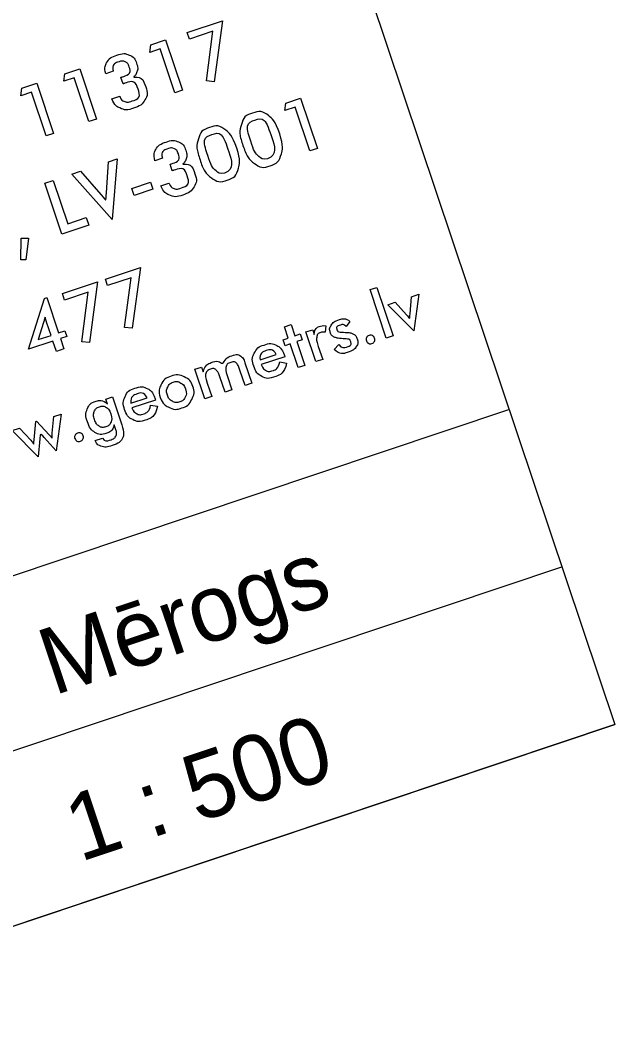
# Model space of a CAD drawing. Extents: x 469981 to 472086, y 246785 to 247785.
# Drawn here: x 472077.21 to 472086.15, y 247500.39 to 247515.69 of the extents above; entities that cross this region are included whole.
import ezdxf

# ---------------------------------------------------------------- set-up
doc = ezdxf.new("R2010")
doc.units = 0
doc.layers.add('RAMI_PLAN_####_TKST_#', color=7, linetype='Continuous')

msp = doc.modelspace()

# ---------------------------------------------------------------- linework, layer by layer
at = {"layer": 'RAMI_PLAN_####_TKST_#'}
msp.add_line((472086.148, 247505.099), (471998.444, 247475.701), dxfattribs=at)
msp.add_lwpolyline([(472086.148, 247505.099), (471575.094, 247333.794), (471481.337, 247613.498), (471992.39, 247784.804)], close=True, dxfattribs=at)
for points in [[(472080.011, 247514.78), (472080.107, 247515.527), (472079.754, 247515.408), (472079.721, 247515.507), (472080.248, 247515.683), (472080.126, 247514.769), (472080.011, 247514.78)], [(472079.534, 247514.602), (472079.313, 247515.261), (472079.155, 247515.208), (472079.17, 247515.322), (472079.393, 247515.397), (472079.647, 247514.64), (472079.534, 247514.602)], [(472078.242, 247514.169), (472078.021, 247514.828), (472077.863, 247514.775), (472077.878, 247514.889), (472078.102, 247514.964), (472078.355, 247514.207), (472078.242, 247514.169)], [(472078.607, 247514.926), (472078.495, 247514.888)], [(472078.755, 247514.736), (472078.722, 247514.834)], [(472077.596, 247513.953), (472077.376, 247514.611), (472077.217, 247514.558), (472077.232, 247514.672), (472077.456, 247514.747), (472077.709, 247513.991), (472077.596, 247513.953)], [(472078.586, 247514.512), (472078.705, 247514.552), (472078.707, 247514.545)], [(472081.565, 247513.728), (472081.344, 247514.387), (472081.186, 247514.334), (472081.201, 247514.448), (472081.424, 247514.523), (472081.678, 247513.766), (472081.565, 247513.728)], [(472078.503, 247513.099), (472078.538, 247513.564), (472078.666, 247513.607), (472078.591, 247512.698)], [(472079.346, 247513.619), (472079.234, 247513.581)], [(472078.591, 247512.698), (472077.984, 247513.378), (472078.113, 247513.421), (472078.421, 247513.072)], [(472079.494, 247513.429), (472079.461, 247513.527)], [(472077.836, 247512.478), (472077.58, 247513.242), (472077.703, 247513.284), (472077.922, 247512.631), (472078.2, 247512.724), (472078.238, 247512.613), (472077.836, 247512.478)], [(472078.888, 247513.162), (472079.167, 247513.256), (472079.202, 247513.151), (472078.923, 247513.058), (472078.888, 247513.162)], [(472079.325, 247513.205), (472079.444, 247513.245), (472079.447, 247513.238)], [(472077.22, 247512.416), (472077.334, 247512.413), (472077.292, 247512.088), (472077.216, 247512.092), (472077.22, 247512.416)], [(472078.778, 247511.073), (472078.874, 247511.82), (472078.521, 247511.702), (472078.488, 247511.8), (472079.015, 247511.976), (472078.893, 247511.062), (472078.778, 247511.073)], [(472078.132, 247510.857), (472078.229, 247511.604), (472077.875, 247511.485), (472077.842, 247511.583), (472078.369, 247511.76), (472078.248, 247510.846), (472078.132, 247510.857)], [(472082.713, 247510.912), (472082.469, 247511.641), (472082.571, 247511.675), (472082.815, 247510.947), (472082.713, 247510.912)], [(472077.752, 247510.712), (472077.7, 247510.867), (472077.334, 247510.744), (472077.572, 247511.51), (472077.607, 247511.521), (472077.785, 247510.991), (472077.878, 247511.022), (472077.907, 247510.936), (472077.814, 247510.905), (472077.866, 247510.75), (472077.752, 247510.712)], [(472083.127, 247511.021), (472082.735, 247511.415), (472082.847, 247511.453), (472083.019, 247511.261)], [(472083.07, 247511.278), (472083.092, 247511.535), (472083.203, 247511.572), (472083.127, 247511.021)], [(472077.583, 247511.229), (472077.48, 247510.889), (472077.671, 247510.953), (472077.605, 247511.152)], [(472082.165, 247511.161), (472082.109, 247511.087)], [(472081.387, 247510.468), (472081.268, 247510.824), (472081.19, 247510.798), (472081.16, 247510.887), (472081.238, 247510.913), (472081.181, 247511.082), (472081.283, 247511.116), (472081.34, 247510.948), (472081.418, 247510.974), (472081.448, 247510.885), (472081.37, 247510.859), (472081.489, 247510.502), (472081.387, 247510.468)], [(472081.691, 247510.787), (472081.757, 247510.592), (472081.655, 247510.558), (472081.505, 247511.004), (472081.607, 247511.038), (472081.631, 247510.966)], [(472081.803, 247511.097), (472081.795, 247510.999)], [(472080.814, 247510.583), (472081.058, 247510.665)], [(472081.931, 247510.74), (472082, 247510.814)], [(472080.588, 247510.54), (472080.691, 247510.235), (472080.589, 247510.2), (472080.512, 247510.429)], [(472081.187, 247510.632), (472080.831, 247510.513)], [(472081.111, 247510.556), (472081.213, 247510.537)], [(472081.18, 247510.651), (472081.187, 247510.632)], [(472080.088, 247510.032), (472079.986, 247509.998), (472079.836, 247510.444), (472079.932, 247510.476), (472079.957, 247510.403)], [(472080.02, 247510.235), (472080.088, 247510.032)], [(472080.323, 247510.337), (472080.391, 247510.134), (472080.288, 247510.099), (472080.211, 247510.328)], [(472078.518, 247509.92), (472078.493, 247509.993), (472078.595, 247510.028), (472078.735, 247509.61)], [(472078.872, 247509.932), (472079.115, 247510.014)], [(472079.244, 247509.981), (472078.888, 247509.861)], [(472079.169, 247509.905), (472079.271, 247509.886)], [(472079.238, 247510), (472079.244, 247509.981)], [(472060.855, 247501.894), (472084.558, 247509.84)], [(472077.689, 247509.484), (472077.714, 247509.732), (472077.822, 247509.768), (472077.749, 247509.218)], [(472077.416, 247509.383), (472077.445, 247509.66), (472077.453, 247509.663), (472077.644, 247509.459)], [(472078.643, 247509.547), (472078.623, 247509.606)], [(472077.503, 247509.398), (472077.476, 247509.127), (472077.088, 247509.522), (472077.196, 247509.559), (472077.368, 247509.378)], [(472077.749, 247509.218), (472077.568, 247509.416)], [(472078.336, 247509.371), (472078.446, 247509.407)], [(472061.649, 247499.524), (472085.353, 247507.47)], [(472062.444, 247497.154), (472086.148, 247505.099)]]:
    msp.add_lwpolyline(points, dxfattribs=at)
for points, degree in [([(472078.495, 247514.888), (472078.467, 247514.987), (472078.511, 247515.059), (472078.554, 247515.132), (472078.663, 247515.169), (472078.769, 247515.204), (472078.848, 247515.17), (472078.928, 247515.135), (472078.959, 247515.042), (472078.982, 247514.972), (472078.963, 247514.915), (472078.944, 247514.858), (472078.885, 247514.828), (472079.042, 247514.851), (472079.1, 247514.68), (472079.133, 247514.579), (472079.083, 247514.496), (472079.033, 247514.411), (472078.909, 247514.37), (472078.799, 247514.333), (472078.711, 247514.371), (472078.624, 247514.41), (472078.586, 247514.512)], 3), ([(472078.722, 247514.834), (472078.725, 247514.835), (472078.733, 247514.838), (472078.741, 247514.84), (472078.744, 247514.842), (472078.881, 247514.888), (472078.844, 247515), (472078.827, 247515.049), (472078.786, 247515.067), (472078.746, 247515.086), (472078.693, 247515.068), (472078.576, 247515.029), (472078.607, 247514.926)], 3), ([(472078.707, 247514.545), (472078.725, 247514.492), (472078.771, 247514.473), (472078.818, 247514.454), (472078.88, 247514.474), (472079.025, 247514.523), (472078.98, 247514.658), (472078.933, 247514.796), (472078.778, 247514.744), (472078.775, 247514.743), (472078.767, 247514.74), (472078.759, 247514.737), (472078.755, 247514.736)], 3), ([(472081.11, 247513.985), (472081.172, 247513.802), (472081.133, 247513.675), (472081.093, 247513.547), (472080.966, 247513.505), (472080.837, 247513.461), (472080.729, 247513.541), (472080.622, 247513.62), (472080.558, 247513.809), (472080.495, 247513.997), (472080.534, 247514.126), (472080.572, 247514.254), (472080.702, 247514.297), (472080.832, 247514.341), (472080.938, 247514.262), (472081.045, 247514.181), (472081.11, 247513.985)], 3), ([(472080.928, 247513.611), (472081.081, 247513.662), (472080.983, 247513.953), (472080.887, 247514.242), (472080.738, 247514.192), (472080.585, 247514.141), (472080.682, 247513.85), (472080.729, 247513.709), (472080.793, 247513.648), (472080.857, 247513.587), (472080.928, 247513.611)], 3), ([(472080.465, 247513.769), (472080.526, 247513.585), (472080.487, 247513.458), (472080.448, 247513.331), (472080.32, 247513.288), (472080.191, 247513.245), (472080.083, 247513.324), (472079.976, 247513.403), (472079.912, 247513.593), (472079.849, 247513.781), (472079.888, 247513.909), (472079.926, 247514.037), (472080.056, 247514.081), (472080.186, 247514.125), (472080.292, 247514.045), (472080.399, 247513.964), (472080.465, 247513.769)], 3), ([(472079.234, 247513.581), (472079.207, 247513.68), (472079.25, 247513.753), (472079.293, 247513.825), (472079.403, 247513.862), (472079.508, 247513.897), (472079.588, 247513.863), (472079.667, 247513.828), (472079.698, 247513.735), (472079.722, 247513.665), (472079.703, 247513.608), (472079.683, 247513.551), (472079.624, 247513.521), (472079.782, 247513.544), (472079.839, 247513.373), (472079.873, 247513.272), (472079.823, 247513.189), (472079.772, 247513.105), (472079.649, 247513.063), (472079.539, 247513.026), (472079.451, 247513.065), (472079.363, 247513.103), (472079.325, 247513.205)], 3), ([(472080.282, 247513.394), (472080.435, 247513.446), (472080.338, 247513.737), (472080.241, 247514.025), (472080.092, 247513.975), (472079.939, 247513.924), (472080.037, 247513.633), (472080.084, 247513.493), (472080.147, 247513.432), (472080.211, 247513.371), (472080.282, 247513.394)], 3), ([(472079.461, 247513.527), (472079.465, 247513.528), (472079.472, 247513.531), (472079.48, 247513.534), (472079.484, 247513.535), (472079.621, 247513.581), (472079.583, 247513.693), (472079.567, 247513.742), (472079.526, 247513.76), (472079.485, 247513.779), (472079.433, 247513.761), (472079.315, 247513.722), (472079.346, 247513.619)], 3), ([(472079.447, 247513.238), (472079.464, 247513.185), (472079.511, 247513.166), (472079.557, 247513.147), (472079.619, 247513.167), (472079.764, 247513.216), (472079.719, 247513.351), (472079.673, 247513.489), (472079.518, 247513.437), (472079.514, 247513.436), (472079.506, 247513.433), (472079.498, 247513.43), (472079.494, 247513.429)], 3), ([(472078.421, 247513.072), (472078.474, 247513.011), (472078.503, 247512.963), (472078.498, 247513.023), (472078.503, 247513.099)], 3), ([(472083.019, 247511.261), (472083.038, 247511.24), (472083.071, 247511.189), (472083.066, 247511.233), (472083.07, 247511.278)], 3), ([(472077.605, 247511.152), (472077.594, 247511.184), (472077.583, 247511.229)], 2), ([(472082, 247510.814), (472082.042, 247510.753), (472082.123, 247510.78), (472082.196, 247510.804), (472082.177, 247510.863), (472082.167, 247510.893), (472082.131, 247510.899), (472082.088, 247510.901), (472082.046, 247510.904), (472081.969, 247510.91), (472081.931, 247510.928), (472081.888, 247510.949), (472081.872, 247510.995), (472081.853, 247511.055), (472081.886, 247511.107), (472081.92, 247511.16), (472081.998, 247511.186), (472082.105, 247511.222), (472082.165, 247511.161)], 3), ([(472082.109, 247511.087), (472082.076, 247511.127), (472082.02, 247511.108), (472081.955, 247511.086), (472081.972, 247511.035), (472081.982, 247511.007), (472082.02, 247511.001), (472082.068, 247510.999), (472082.116, 247510.997), (472082.184, 247510.993), (472082.22, 247510.972), (472082.259, 247510.951), (472082.275, 247510.903), (472082.297, 247510.837), (472082.262, 247510.784), (472082.227, 247510.729), (472082.141, 247510.7), (472082.012, 247510.657), (472081.931, 247510.74)], 3), ([(472081.631, 247510.966), (472081.635, 247511.063), (472081.712, 247511.089), (472081.756, 247511.104), (472081.803, 247511.097)], 3), ([(472081.795, 247510.999), (472081.763, 247511.008), (472081.727, 247510.996), (472081.674, 247510.978), (472081.667, 247510.927), (472081.66, 247510.88), (472081.691, 247510.787)], 3), ([(472081.213, 247510.537), (472081.184, 247510.379), (472081.035, 247510.329), (472080.928, 247510.293), (472080.842, 247510.337), (472080.757, 247510.381), (472080.72, 247510.49), (472080.685, 247510.595), (472080.728, 247510.684), (472080.771, 247510.774), (472080.874, 247510.808), (472080.982, 247510.844), (472081.062, 247510.803), (472081.143, 247510.762), (472081.18, 247510.651)], 3), ([(472082.414, 247510.87), (472082.405, 247510.896), (472082.417, 247510.92), (472082.429, 247510.945), (472082.454, 247510.953), (472082.48, 247510.962), (472082.504, 247510.95), (472082.528, 247510.937), (472082.537, 247510.911), (472082.546, 247510.886), (472082.534, 247510.862), (472082.522, 247510.838), (472082.496, 247510.83), (472082.47, 247510.821), (472082.446, 247510.833), (472082.422, 247510.844), (472082.414, 247510.87)], 3), ([(472079.957, 247510.403), (472079.986, 247510.512), (472080.088, 247510.546), (472080.19, 247510.58), (472080.256, 247510.504), (472080.294, 247510.615), (472080.391, 247510.648), (472080.482, 247510.678), (472080.541, 247510.627), (472080.567, 247510.606), (472080.588, 247510.54)], 3), ([(472081.058, 247510.665), (472081.013, 247510.759), (472080.905, 247510.723), (472080.806, 247510.69), (472080.814, 247510.583)], 3), ([(472080.512, 247510.429), (472080.488, 247510.502), (472080.47, 247510.524), (472080.436, 247510.567), (472080.376, 247510.547), (472080.313, 247510.526), (472080.302, 247510.474), (472080.292, 247510.428), (472080.323, 247510.337)], 3), ([(472080.831, 247510.513), (472080.856, 247510.451), (472080.901, 247510.427), (472080.946, 247510.403), (472081.001, 247510.422), (472081.094, 247510.453), (472081.111, 247510.556)], 3), ([(472079.313, 247510.019), (472079.279, 247510.119), (472079.328, 247510.213), (472079.376, 247510.306), (472079.477, 247510.34), (472079.579, 247510.374), (472079.675, 247510.328), (472079.771, 247510.282), (472079.803, 247510.184), (472079.837, 247510.083), (472079.789, 247509.991), (472079.739, 247509.895), (472079.638, 247509.861), (472079.537, 247509.827), (472079.442, 247509.873), (472079.346, 247509.92), (472079.313, 247510.019)], 3), ([(472080.211, 247510.328), (472080.184, 247510.407), (472080.155, 247510.434), (472080.124, 247510.462), (472080.073, 247510.445), (472080.01, 247510.424), (472079.996, 247510.362), (472079.989, 247510.328), (472080.02, 247510.235)], 3), ([(472079.696, 247510.147), (472079.675, 247510.209), (472079.621, 247510.239), (472079.566, 247510.268), (472079.509, 247510.249), (472079.451, 247510.229), (472079.426, 247510.173), (472079.4, 247510.117), (472079.421, 247510.055), (472079.442, 247509.992), (472079.496, 247509.963), (472079.551, 247509.934), (472079.608, 247509.953), (472079.665, 247509.972), (472079.691, 247510.028), (472079.717, 247510.085), (472079.696, 247510.147)], 3), ([(472079.271, 247509.886), (472079.241, 247509.728), (472079.092, 247509.678), (472078.985, 247509.642), (472078.9, 247509.686), (472078.815, 247509.73), (472078.778, 247509.839), (472078.743, 247509.944), (472078.786, 247510.033), (472078.828, 247510.123), (472078.932, 247510.157), (472079.039, 247510.193), (472079.12, 247510.152), (472079.201, 247510.111), (472079.238, 247510)], 3), ([(472079.115, 247510.014), (472079.071, 247510.108), (472078.962, 247510.072), (472078.863, 247510.038), (472078.872, 247509.932)], 3), ([(472078.623, 247509.606), (472078.594, 247509.511), (472078.502, 247509.48), (472078.408, 247509.449), (472078.332, 247509.494), (472078.256, 247509.54), (472078.218, 247509.654), (472078.182, 247509.761), (472078.216, 247509.845), (472078.25, 247509.929), (472078.338, 247509.958), (472078.451, 247509.996), (472078.518, 247509.92)], 3), ([(472078.888, 247509.861), (472078.913, 247509.8), (472078.958, 247509.776), (472079.003, 247509.752), (472079.059, 247509.771), (472079.152, 247509.802), (472079.169, 247509.905)], 3), ([(472078.571, 247509.773), (472078.547, 247509.842), (472078.502, 247509.87), (472078.457, 247509.897), (472078.399, 247509.878), (472078.342, 247509.859), (472078.322, 247509.808), (472078.302, 247509.757), (472078.326, 247509.686), (472078.349, 247509.616), (472078.394, 247509.588), (472078.44, 247509.56), (472078.497, 247509.579), (472078.551, 247509.598), (472078.572, 247509.649), (472078.594, 247509.704), (472078.571, 247509.773)], 3), ([(472078.735, 247509.61), (472078.778, 247509.483), (472078.747, 247509.412), (472078.714, 247509.339), (472078.587, 247509.296), (472078.494, 247509.265), (472078.426, 247509.286), (472078.358, 247509.307), (472078.336, 247509.371)], 3), ([(472077.568, 247509.416), (472077.534, 247509.454), (472077.506, 247509.493), (472077.505, 247509.418), (472077.503, 247509.398)], 3), ([(472077.644, 247509.459), (472077.679, 247509.423), (472077.693, 247509.386), (472077.684, 247509.44), (472077.689, 247509.484)], 3), ([(472078.03, 247509.401), (472078.022, 247509.427), (472078.033, 247509.451), (472078.045, 247509.475), (472078.071, 247509.484), (472078.097, 247509.493), (472078.121, 247509.48), (472078.145, 247509.468), (472078.154, 247509.442), (472078.162, 247509.416), (472078.15, 247509.393), (472078.138, 247509.369), (472078.113, 247509.36), (472078.087, 247509.352), (472078.063, 247509.363), (472078.039, 247509.375), (472078.03, 247509.401)], 3), ([(472078.446, 247509.407), (472078.471, 247509.35), (472078.562, 247509.38), (472078.629, 247509.403), (472078.648, 247509.444), (472078.664, 247509.481), (472078.643, 247509.547)], 3), ([(472077.368, 247509.378), (472077.39, 247509.354), (472077.42, 247509.294), (472077.411, 247509.327), (472077.416, 247509.383)], 3)]:
    msp.add_open_spline(points, degree=degree, dxfattribs=at)

# ---------------------------------------------------------------- texts
for s, p in [('Mērogs', (472077.71, 247505.533)), ('1 : 500', (472078.107, 247503.029))]:
    msp.add_text(s, height=1, rotation=18.5312, dxfattribs=at).set_placement(p)

doc.saveas('drawing.dxf')
